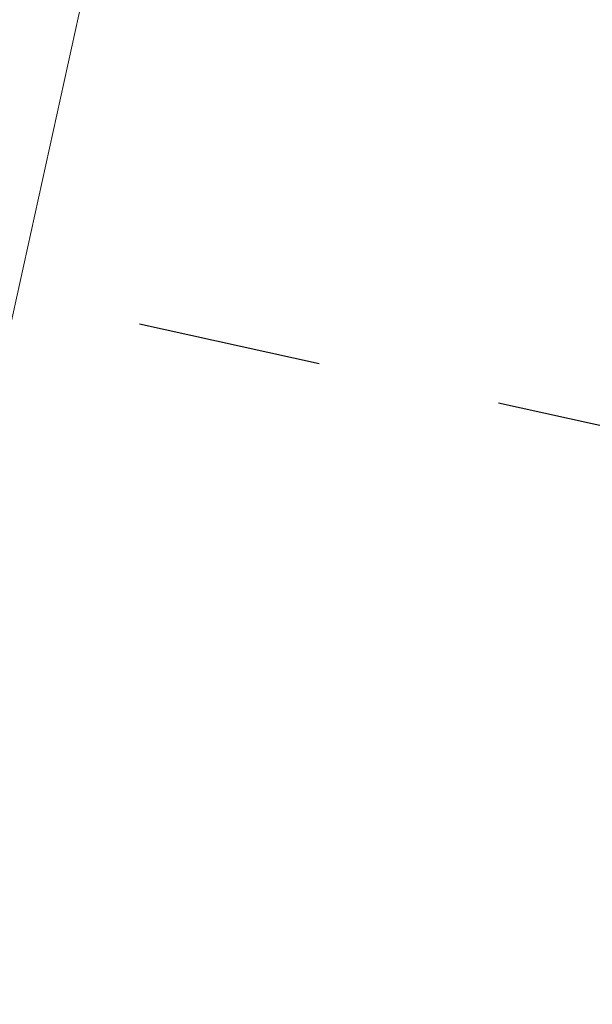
# Model space of a CAD drawing. Header units: metres. Extents: x 250001 to 257773, y 598992 to 609118.
# Tile 489 of 1056: x 254936.636 to 254936.948, y 601172.556 to 601173.092. Entities that reach past the tile are written whole.
import ezdxf

# ---------------------------------------------------------------- set-up
doc = ezdxf.new("R2010")
doc.units = ezdxf.units.M
doc.linetypes.add('XX-STRAMIEN', pattern=[16, 10, -2, 2, -2])
for name, color, linetype, lineweight in [('B-WE-GR-GRAS-GV', 252, 'Continuous', 13), ('B-WE-GW-TALUD_KRUIN-G', 252, 'Continuous', 18), ('N-WE-VH-VERHARDING_HALFVERHARDING-A', 252, 'Continuous', 18), ('X-XX-AL-REFERENTIE-G', 7, 'Continuous', 18), ('X_XX_AL_STRAMIENLIJN_G-3', 7, 'XX-STRAMIEN', 25)]:
    doc.layers.add(name, color=color, linetype=linetype, lineweight=lineweight)

# ---------------------------------------------------------------- blocks, each defined once
blk = doc.blocks.new('BS2021-132-Xref-BGT-GRIJS-20210617-aangepast')
at = {"layer": 'B-WE-GR-GRAS-GV', "flags": 128}
for points in [[(254954.283, 601277.17), (254920.73, 601124.682), (254925.766, 601123.555), (254959.325, 601276.051)], [(254959.325, 601276.051), (254925.766, 601123.555), (254925.961, 601123.511), (254926.133, 601124.277), (254926.47643, 601124.20095)]]:
    blk.add_lwpolyline(points, dxfattribs=at)
at = {"layer": 'B-WE-GW-TALUD_KRUIN-G', "flags": 128}
blk.add_lwpolyline([(254925.766, 601123.555), (254959.325, 601276.051)], dxfattribs=at)
blk = doc.blocks.new('Getijdenduiker_RD')
at = {"layer": 'X_XX_AL_STRAMIENLIJN_G-3'}
blk.add_line((254898026.56, 601181437.56), (254995088.46, 601160077.58), dxfattribs=at)

msp = doc.modelspace()

# ---------------------------------------------------------------- hatches: boundary and pattern name
at = {"layer": 'N-WE-VH-VERHARDING_HALFVERHARDING-A'}
h = msp.add_hatch(dxfattribs=at)
h.set_pattern_fill('AVH-HALFVERHARDING-SO', color=256, pattern_type=2)
h.set_pattern_definition([(50, (254847.808, 601253.6878), (3.5863, -0.31376), [0.375, -4.125]), (355, (254847.808, 601253.688), (-0.693757, 3.76096), [0.3, -3.3]), (100.4514, (254848.107, 601253.6617), (2.892547, 3.4472), [0.3187, -3.50571]), (46.1842, (254847.808, 601254.688), (5.336205, -0.827595), [0.5625, -6.1875]), (96.6356, (254848.253, 601254.619), (4.67331, 4.87059), [0.47805, -5.25856]), (351.1842, (254847.808, 601254.688), (4.67331, 4.87059), [0.45, -4.95]), (21, (254848.308, 601254.4378), (2.984535, -2.013094), [0.375, -4.125]), (326, (254848.308, 601254.438), (1.216577, 3.62575), [0.3, -3.3]), (71.4514, (254848.557, 601254.27), (4.201113, 1.61265), [0.3187, -3.50571]), (37.5, (254847.8081, 601253.6878), (0.060799, 1.664469), [0, -3.26, 0, -3.35, 0, -3.3125]), (7.5, (254847.8081, 601253.6878), (1.315348, 1.972059), [0, -1.91, 0, -3.185, 0, -1.2625]), (327.5, (254846.6931, 601253.6878), (2.669112, -0.112774), [0, -1.25, 0, -3.9, 0, -5.175]), (317.5, (254846.193, 601253.6878), (2.91593, 0.500525), [0, -1.625, 0, -2.59, 0, -3.675])])
edge = h.paths.add_edge_path()
edge.add_line((254940.45271, 601403.42762), (254953.35373, 601350.43742))
edge.add_line((254953.35373, 601350.43742), (254909.72378, 601236.44517))
edge.add_line((254909.72378, 601236.44517), (254860.94239, 601247.38402))
edge.add_line((254860.94239, 601247.38402), (254858.09788, 601234.69904))
edge.add_line((254858.09788, 601234.69904), (254835.65522, 601239.73164))
edge.add_line((254835.65522, 601239.73164), (254832.37309, 601225.09512))
edge.add_line((254832.37309, 601225.09512), (254827.99692, 601205.57976))
edge.add_line((254827.99692, 601205.57976), (254825.06962, 601206.23619))
edge.add_line((254825.06962, 601206.23619), (254814.9975, 601161.31998))
edge.add_arc((254839.3917, 601155.84977), 25, 167.360942, 205.659478)
edge.add_line((254816.85711, 601145.02422), (254830.66941, 601116.27237))
edge.add_arc((254853.204, 601127.09791), 25, 205.659478, 227.898781)
edge.add_line((254836.44294, 601108.54887), (254908.72681, 601043.23259))
edge.add_line((254908.72681, 601043.23259), (254908.68147, 601043.02412))
edge.add_line((254908.68147, 601043.02412), (254907.6454, 601038.26011))
edge.add_line((254907.6454, 601038.26011), (254907.3876, 601037.1))
edge.add_line((254907.3876, 601037.1), (254905.4545, 601042.14614))
edge.add_line((254905.4545, 601042.14614), (254833.99411, 601106.71831))
edge.add_arc((254850.75517, 601125.26735), 25, 205.659478, 227.898781, ccw=False)
edge.add_line((254828.22059, 601114.44181), (254813.00317, 601146.11857))
edge.add_arc((254835.53776, 601156.94411), 25, 167.360942, 205.659478, ccw=False)
edge.add_line((254811.14357, 601162.41432), (254823.35463, 601216.8691))
edge.add_arc((254798.96044, 601222.33931), 25, 347.360942, 437.360942)
edge.add_line((254804.43065, 601246.73351), (254797.60027, 601248.26517))
edge.add_line((254797.60027, 601248.26517), (254798.91312, 601254.11977))
edge.add_line((254798.91312, 601254.11977), (254820.38002, 601249.30599))
edge.add_arc((254822.5681, 601259.06366), 10, 257.360942, 347.360942)
edge.add_line((254832.32578, 601256.87558), (254837.57718, 601280.29401))
edge.add_line((254837.57718, 601280.29401), (254866.85022, 601273.72975))
edge.add_line((254866.85022, 601273.72975), (254862.03643, 601252.26286))
edge.add_line((254862.03643, 601252.26286), (254885.50765, 601246.99962))
edge.add_arc((254890.97787, 601271.39382), 25, 257.360942, 339.055913)
edge.add_line((254914.32611, 601262.4574), (254945.34123, 601343.49082))
edge.add_arc((254921.99299, 601352.42724), 25, 339.055913, 373.683057)
edge.add_line((254946.28346, 601358.34101), (254935.72354, 601401.7153))
edge.add_line((254935.72354, 601401.7153), (254940.45271, 601403.42762))

# ---------------------------------------------------------------- block references
at = {"xscale": 0.001, "yscale": 0.001, "zscale": 0.001}
msp.add_blockref('Getijdenduiker_RD', (0, 0), dxfattribs=at)
at = {"layer": 'X-XX-AL-REFERENTIE-G'}
msp.add_blockref('BS2021-132-Xref-BGT-GRIJS-20210617-aangepast', (0, 0), dxfattribs=at)

doc.saveas('drawing.dxf')
